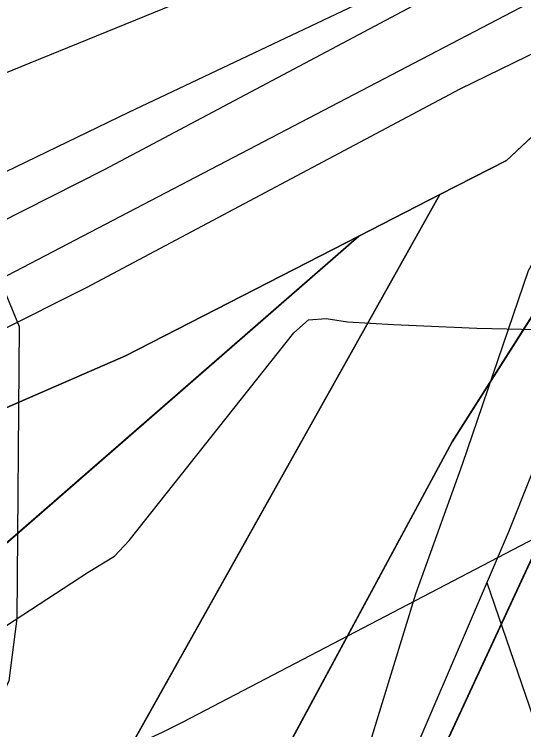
# Model space of a CAD drawing. Extents: x -706130 to -698555, y -971544 to -967260.
# Drawn here: x -704738.9 to -704685.6, y -969583.7 to -969508.7 of the extents above; entities that cross this region are included whole.
import ezdxf

# ---------------------------------------------------------------- set-up
doc = ezdxf.new("R2010")
doc.units = 0
for name, color, linetype in [('BPEJ I-II trida ochrany S', 7, 'Continuous'), ('Docházková izochrona - BUS S', 7, 'Continuous'), ('Docházková izochrona - VLAK N', 7, 'Continuous'), ('KN_Hranice_parcel', 7, 'Continuous'), ('KN_Hranice_parcel_vnitrni_kresba', 7, 'Continuous'), ('KN_Polygon parcely', 7, 'Continuous'), ('KN_POZEMKY_14_OSTATNI PLOCHA', 7, 'Continuous'), ('KN_POZEMKY_2_ORNA PUDA', 7, 'Continuous'), ('KN_POZEMKY_7_TTP', 7, 'Continuous'), ('KN_VYUZITI_16_ostatni plocha_silnice', 7, 'Continuous'), ('KN_VYUZITI_17_ostatni plocha_ostatni komunikace', 7, 'Continuous'), ('Komunikace I třídy osy S', 7, 'Continuous'), ('OP silnic S', 7, 'Continuous'), ('Plochy doprava silniční - silnice I třídy S', 7, 'Continuous'), ('Plochy smíšené nezastavěného území všeobecné S', 7, 'Continuous'), ('Plochy zemědělské všeobecné CELEK S', 7, 'Continuous'), ('Regulační bloky v krajině S', 7, 'Continuous'), ('Regulační bloky zastavěné S', 7, 'Continuous'), ('Spoje_dálkový optický komunikační kabel S', 7, 'Continuous'), ('Trasy cyklo popis N', 7, 'Continuous'), ('Trasy cykloturistické N', 7, 'Continuous'), ('VÝŠKOPIS_vrstevnice doplňková', 7, 'Continuous'), ('VÝŠKOPIS_vrstevnice hlavní', 7, 'Continuous')]:
    doc.layers.add(name, color=color, linetype=linetype)

msp = doc.modelspace()

# ---------------------------------------------------------------- linework, layer by layer
at = {"layer": 'BPEJ I-II trida ochrany S'}
for p, q in [((-704676.14, -969526.84), (-704693.08, -969553.5)), ((-704736.09, -969602.07), (-704694.36, -969527.61)), ((-704694.36, -969527.61), (-704702.84, -969531.96)), ((-704702.84, -969531.96), (-704743.36, -969567.21)), ((-704693.08, -969553.5), (-704717, -969597.85))]:
    msp.add_line(p, q, dxfattribs=at)
at = {"layer": 'Docházková izochrona - BUS S'}
msp.add_arc((-704475.99, -969462.395), 400, 57.53029, 230.24409, dxfattribs=at)
at = {"layer": 'Docházková izochrona - VLAK N'}
msp.add_circle((-704165.451, -969778.767), 800, dxfattribs=at)
at = {"layer": 'KN_Hranice_parcel'}
for p, q in [((-704694.36, -969527.61), (-704687.37, -969524.03)), ((-704694.36, -969527.61), (-704702.84, -969531.96)), ((-704727.28, -969544.49), (-704702.84, -969531.96))]:
    msp.add_line(p, q, dxfattribs=at)
for points in [[(-704687.37, -969524.03), (-704677.53, -969514.81), (-704668.82, -969509.9)], [(-704666.65, -969512.42), (-704676.14, -969526.84), (-704693.08, -969553.5), (-704717, -969597.85), (-704740.32, -969633.11)], [(-704687.24, -969658.73), (-704720.3, -969642.4), (-704662.34, -969517.43)], [(-704826.27, -969630.14), (-704803.22, -969627.55), (-704792.62, -969627.64), (-704765.97, -969629.39), (-704754.21, -969624.85), (-704736.09, -969602.07), (-704694.36, -969527.61)], [(-704702.84, -969531.96), (-704743.36, -969567.21), (-704776.91, -969570.23)], [(-704766.38, -969562.73), (-704751.64, -969555.06), (-704727.28, -969544.49)]]:
    msp.add_lwpolyline(points, dxfattribs=at)
at = {"layer": 'KN_Hranice_parcel_vnitrni_kresba'}
for p, q in [((-704692.24, -969516.52), (-704667.16, -969504.3)), ((-704692.62, -969505.41), (-704729.54, -969525)), ((-704731.36, -969537.32), (-704692.24, -969516.52)), ((-704729.54, -969525), (-704757.36, -969539.14)), ((-704754.11, -969548.76), (-704731.36, -969537.32))]:
    msp.add_line(p, q, dxfattribs=at)
at = {"layer": 'KN_Polygon parcely'}
for points in [[(-704564.26, -969594.94), (-704607.15, -969496.34), (-704609.8, -969497.2), (-704638.56, -969507.1), (-704662.34, -969517.43), (-704720.3, -969642.4), (-704687.24, -969658.73), (-704617.04, -969609.66), (-704577.03, -969598.49)], [(-704714.83, -969679.44), (-704687.24, -969658.73), (-704720.3, -969642.4), (-704662.34, -969517.43), (-704666.65, -969512.42), (-704676.14, -969526.84), (-704693.08, -969553.5), (-704717, -969597.85), (-704740.32, -969633.11), (-704763.36, -969667.94)], [(-704779.25, -969571.89), (-704793.56, -969578.37), (-704806.02, -969582.78), (-704822.44, -969588.58), (-704822.44, -969610.21), (-704822.49, -969612.86), (-704826.27, -969630.14), (-704803.22, -969627.55), (-704792.62, -969627.64), (-704765.97, -969629.39), (-704754.21, -969624.85), (-704736.09, -969602.07), (-704694.36, -969527.61), (-704702.84, -969531.96), (-704743.36, -969567.21), (-704776.91, -969570.23)], [(-704702.84, -969531.96), (-704727.28, -969544.49), (-704751.64, -969555.06), (-704766.38, -969562.73), (-704776.91, -969570.23), (-704743.36, -969567.21)]]:
    msp.add_lwpolyline(points, close=True, dxfattribs=at)
for points in [[(-704966.03, -969590.96), (-704957.23, -969591.41), (-704931.09, -969592.74), (-704883.19, -969595.19), (-704852.19, -969597.52), (-704825.34, -969589.6), (-704822.44, -969588.58), (-704806.02, -969582.78), (-704793.56, -969578.37), (-704779.25, -969571.89), (-704776.91, -969570.23), (-704766.38, -969562.73), (-704751.64, -969555.06), (-704727.28, -969544.49), (-704702.84, -969531.96), (-704694.36, -969527.61), (-704687.37, -969524.03), (-704677.53, -969514.81)], [(-704677.53, -969514.81), (-704687.37, -969524.03), (-704694.36, -969527.61), (-704736.09, -969602.07), (-704754.21, -969624.85), (-704765.97, -969629.39), (-704792.62, -969627.64), (-704803.22, -969627.55)], [(-704800.56, -969640.35), (-704759.17, -969643.71), (-704740.32, -969633.11), (-704717, -969597.85), (-704693.08, -969553.5), (-704676.14, -969526.84)]]:
    msp.add_lwpolyline(points, dxfattribs=at)
at = {"layer": 'KN_POZEMKY_14_OSTATNI PLOCHA'}
for p, q in [((-704677.53, -969514.81), (-704687.37, -969524.03)), ((-704687.37, -969524.03), (-704677.53, -969514.81)), ((-704687.37, -969524.03), (-704694.36, -969527.61)), ((-704694.36, -969527.61), (-704687.37, -969524.03)), ((-704676.14, -969526.84), (-704693.08, -969553.5)), ((-704736.09, -969602.07), (-704694.36, -969527.61)), ((-704694.36, -969527.61), (-704702.84, -969531.96)), ((-704702.84, -969531.96), (-704743.36, -969567.21)), ((-704702.84, -969531.96), (-704727.28, -969544.49)), ((-704727.28, -969544.49), (-704702.84, -969531.96)), ((-704727.28, -969544.49), (-704751.64, -969555.06)), ((-704751.64, -969555.06), (-704727.28, -969544.49)), ((-704693.08, -969553.5), (-704717, -969597.85))]:
    msp.add_line(p, q, dxfattribs=at)
at = {"layer": 'KN_POZEMKY_2_ORNA PUDA'}
msp.add_line((-704720.3, -969642.4), (-704662.34, -969517.43), dxfattribs=at)
at = {"layer": 'KN_POZEMKY_7_TTP'}
for p, q in [((-704662.34, -969517.43), (-704720.3, -969642.4)), ((-704693.08, -969553.5), (-704676.14, -969526.84)), ((-704694.36, -969527.61), (-704736.09, -969602.07)), ((-704702.84, -969531.96), (-704694.36, -969527.61)), ((-704743.36, -969567.21), (-704702.84, -969531.96)), ((-704717, -969597.85), (-704693.08, -969553.5))]:
    msp.add_line(p, q, dxfattribs=at)
at = {"layer": 'KN_VYUZITI_16_ostatni plocha_silnice'}
for p, q in [((-704677.53, -969514.81), (-704687.37, -969524.03)), ((-704687.37, -969524.03), (-704677.53, -969514.81)), ((-704687.37, -969524.03), (-704694.36, -969527.61)), ((-704694.36, -969527.61), (-704687.37, -969524.03)), ((-704676.14, -969526.84), (-704693.08, -969553.5)), ((-704736.09, -969602.07), (-704694.36, -969527.61)), ((-704694.36, -969527.61), (-704702.84, -969531.96)), ((-704702.84, -969531.96), (-704727.28, -969544.49)), ((-704727.28, -969544.49), (-704751.64, -969555.06)), ((-704693.08, -969553.5), (-704717, -969597.85))]:
    msp.add_line(p, q, dxfattribs=at)
at = {"layer": 'KN_VYUZITI_17_ostatni plocha_ostatni komunikace'}
for p, q in [((-704702.84, -969531.96), (-704743.36, -969567.21)), ((-704727.28, -969544.49), (-704702.84, -969531.96)), ((-704751.64, -969555.06), (-704727.28, -969544.49))]:
    msp.add_line(p, q, dxfattribs=at)
at = {"layer": 'Komunikace I třídy osy S'}
msp.add_lwpolyline([(-704975.709, -969573.512), (-704902.922, -969574.623), (-704862.917, -969573.512), (-704840.506, -969570.919), (-704817.726, -969567.03), (-704798.464, -969561.659), (-704778.091, -969554.065), (-704744.383, -969538.508), (-704678.078, -969503.874), (-704660.5, -969495.812), (-704644.556, -969489.798), (-704622.516, -969483.871), (-704596.375, -969478.438), (-704542.135, -969472.573), (-704445.271, -969463.869)], dxfattribs=at)
at = {"layer": 'OP silnic S'}
msp.add_lwpolyline([(-705244.531, -969622.842), (-705159.106, -969622.402), (-705050.457, -969623.141), (-704976.206, -969623.51), (-704903.685, -969624.617), (-704901.534, -969624.604), (-704861.529, -969623.493), (-704857.17, -969623.181), (-704834.76, -969620.588), (-704832.092, -969620.206), (-704809.311, -969616.317), (-704804.296, -969615.192), (-704785.034, -969609.821), (-704781.001, -969608.51), (-704760.628, -969600.917), (-704757.138, -969599.463), (-704723.43, -969583.906), (-704721.234, -969582.826), (-704656.068, -969548.787), (-704641.232, -969541.983), (-704629.203, -969537.445), (-704610.927, -969532.531), (-704588.582, -969527.886), (-704549.099, -969523.617)], dxfattribs=at)
at = {"layer": 'Plochy doprava silniční - silnice I třídy S'}
for p, q in [((-704687.37, -969524.03), (-704677.53, -969514.81)), ((-704694.36, -969527.61), (-704687.37, -969524.03)), ((-704702.84, -969531.96), (-704694.36, -969527.61)), ((-704727.28, -969544.49), (-704702.84, -969531.96)), ((-704751.64, -969555.06), (-704727.28, -969544.49))]:
    msp.add_line(p, q, dxfattribs=at)
at = {"layer": 'Plochy smíšené nezastavěného území všeobecné S'}
for p, q in [((-704687.37, -969524.03), (-704694.36, -969527.61)), ((-704694.36, -969527.61), (-704702.84, -969531.96))]:
    msp.add_line(p, q, dxfattribs=at)
for points in [[(-704668.82, -969509.9), (-704677.53, -969514.81), (-704687.37, -969524.03)], [(-704720.3, -969642.4), (-704662.34, -969517.43), (-704666.65, -969512.42)], [(-704702.84, -969531.96), (-704727.28, -969544.49), (-704751.64, -969555.06), (-704766.38, -969562.73), (-704776.91, -969570.23)]]:
    msp.add_lwpolyline(points, dxfattribs=at)
at = {"layer": 'Plochy zemědělské všeobecné CELEK S'}
msp.add_line((-704662.34, -969517.43), (-704720.3, -969642.4), dxfattribs=at)
at = {"layer": 'Regulační bloky v krajině S'}
for p, q in [((-704662.34, -969517.43), (-704720.3, -969642.4)), ((-704687.37, -969524.03), (-704694.36, -969527.61)), ((-704694.36, -969527.61), (-704702.84, -969531.96))]:
    msp.add_line(p, q, dxfattribs=at)
for points in [[(-704668.82, -969509.9), (-704677.53, -969514.81), (-704687.37, -969524.03)], [(-704720.3, -969642.4), (-704662.34, -969517.43), (-704666.65, -969512.42)], [(-704702.84, -969531.96), (-704727.28, -969544.49), (-704751.64, -969555.06), (-704766.38, -969562.73), (-704776.91, -969570.23)]]:
    msp.add_lwpolyline(points, dxfattribs=at)
at = {"layer": 'Regulační bloky zastavěné S'}
for p, q in [((-704687.37, -969524.03), (-704677.53, -969514.81)), ((-704694.36, -969527.61), (-704687.37, -969524.03)), ((-704702.84, -969531.96), (-704694.36, -969527.61)), ((-704727.28, -969544.49), (-704702.84, -969531.96)), ((-704751.64, -969555.06), (-704727.28, -969544.49))]:
    msp.add_line(p, q, dxfattribs=at)
at = {"layer": 'Spoje_dálkový optický komunikační kabel S'}
msp.add_lwpolyline([(-704959.51, -969617.75), (-704928.31, -969622.12), (-704922.39, -969622.22), (-704914.51, -969620.45), (-704894.94, -969614.96), (-704867.66, -969609.23), (-704859.92, -969608.59), (-704824.05, -969604.98), (-704797.42, -969600.68), (-704781.15, -969597.88), (-704778.79, -969597.34), (-704776.45, -969595.76), (-704763.93, -969588.5), (-704749.25, -969578.91), (-704731.19, -969567.14), (-704728.44, -969565.49), (-704726.9, -969563.85), (-704709.64, -969542.09), (-704708.13, -969540.71), (-704706.28, -969540.59), (-704704.03, -969540.93), (-704699.2, -969541.21), (-704690.48, -969541.6), (-704684.22, -969541.73)], dxfattribs=at)
at = {"layer": 'Trasy cykloturistické N'}
msp.add_lwpolyline([(-704450.14, -969447.04), (-704454.88, -969450.11), (-704457.48, -969452.42), (-704458.38, -969452.87), (-704500.853, -969465.291), (-704559.859, -969468.886), (-704609.271, -969475.121), (-704654.388, -969485.91), (-704673.116, -969493.469), (-704726.984, -969519.018), (-704786.203, -969547.619), (-704808.105, -969552.542), (-704841.331, -969553.38), (-704876.328, -969551.285), (-704905.915, -969547.677), (-704936.517, -969542.89), (-704956.548, -969538.41), (-704971.962, -969531.524)], dxfattribs=at)
at = {"layer": 'VÝŠKOPIS_vrstevnice doplňková'}
for points in [[(-704702.981, -969589.313), (-704696.877, -969569.406), (-704691.985, -969555.846), (-704685.091, -969535.568), (-704677.234, -969521.614), (-704666.488, -969509.908), (-704649.42, -969501.586), (-704631.882, -969494.697), (-704611.874, -969488.871), (-704588.976, -969484.008), (-704566.993, -969481.195), (-704525.274, -969477.94)], [(-704518.309, -969480.238), (-704551.507, -969486.038), (-704575.219, -969488.826), (-704596.807, -969492.751), (-704625.93, -969501.441), (-704646.555, -969509.787), (-704665.23, -969521.072), (-704680.128, -969545.251), (-704687.194, -969563.034), (-704701.08, -969595.365)]]:
    msp.add_lwpolyline(points, dxfattribs=at)
at = {"layer": 'VÝŠKOPIS_vrstevnice hlavní'}
for points in [[(-704784.509, -969474.22), (-704780.723, -969483.656), (-704781.107, -969487.125), (-704783.844, -969490.091), (-704787.698, -969493.548), (-704790.195, -969498.746), (-704790.091, -969504.572), (-704788.125, -969509.661), (-704785.166, -969514.381), (-704780.962, -969517.37), (-704774.655, -969521.606), (-704769.082, -969522.988), (-704760.403, -969522.274), (-704751.22, -969519.454), (-704718.327, -969506.056), (-704694.5, -969497.832), (-704663.105, -969487.527), (-704657.439, -969497.958), (-704667.269, -969509.08)], [(-704798.278, -969516.88), (-704794.825, -969523.263), (-704786.443, -969528.215), (-704778.055, -969531.139), (-704744.732, -969525.75), (-704743.01, -969530.39), (-704738.414, -969541.41), (-704738.684, -969572.024), (-704739.522, -969578.546), (-704742.368, -969584.647), (-704748.873, -969589.935), (-704757.817, -969595.222), (-704776.518, -969601.73), (-704786.682, -969607.831), (-704790.341, -969610.678), (-704790.341, -969616.373), (-704788.308, -969626.948), (-704786.275, -969631.422), (-704780.177, -969634.269), (-704762.289, -969636.71), (-704729.359, -969644.844), (-704696.835, -969654.606), (-704665.124, -969670.468)], [(-704689.436, -969568.253), (-704681.386, -969591.731), (-704665.021, -969613.332), (-704638.194, -969634.247), (-704616.822, -969643.286), (-704597.185, -969652.03), (-704577.251, -969658.75), (-704548.699, -969666.025), (-704538.712, -969667.309)]]:
    msp.add_lwpolyline(points, dxfattribs=at)

# ---------------------------------------------------------------- texts
at = {"layer": 'Trasy cyklo popis N'}
msp.add_text('cyklostezka Svaté Zdislavy', height=12, rotation=22.22583, dxfattribs=at).set_placement((-704761.31, -969514.786))

doc.saveas('drawing.dxf')
